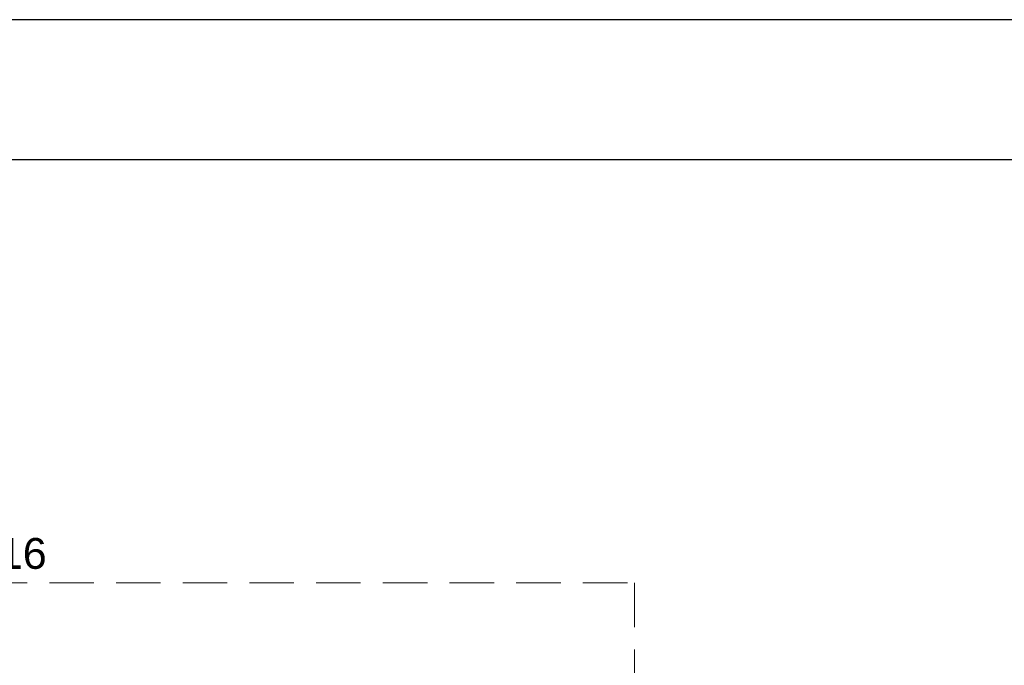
# Model space of a CAD drawing. Header units: millimetres. Extents: x 321 to 585, y -277 to 9.
# Tile 591 of 656: x 360.86 to 367.89, y -93.46 to -88.85. Entities that reach past the tile are written whole.
import ezdxf

# ---------------------------------------------------------------- set-up
doc = ezdxf.new("R2010")
doc.units = ezdxf.units.MM
doc.header["$MEASUREMENT"] = 0
doc.linetypes.add('HIDDEN2', pattern=[0.47625, 0.3175, -0.15875])
doc.linetypes.add('NULL', pattern=[0])
doc.layers.add('DI-Detalhes', color=5, linetype='HIDDEN2', lineweight=9)
doc.layers.add('Textos', color=7, linetype='Continuous', lineweight=9)
doc.layers.add('SEDUC_MARF', color=1, linetype='Continuous')
doc.layers.add('SEDUC_MARGG', color=7, linetype='Continuous')
doc.styles.add('Arial', font='arial.ttf')

msp = doc.modelspace()

# ---------------------------------------------------------------- linework, layer by layer
at = {"layer": 'DI-Detalhes'}
msp.add_lwpolyline([(356.3075, -92.8709), (365.2476, -92.8709), (365.2476, -101.7871), (356.3075, -101.7871), (356.3075, -92.8709)], dxfattribs=at)
at = {"layer": 'SEDUC_MARF', "color": 7}
msp.add_lwpolyline([(441.2913, -88.8544), (322.3913, -88.8544), (322.3913, -172.9544), (441.2913, -172.9544)], close=True, dxfattribs=at)
at = {"layer": 'SEDUC_MARGG'}
msp.add_lwpolyline([(324.8913, -171.9544), (440.2913, -171.9544), (440.2913, -89.8544), (324.8913, -89.8544), (324.8913, -171.9544)], dxfattribs=at)

# ---------------------------------------------------------------- texts
at = {"layer": 'Textos', "linetype": 'NULL', "insert": (360.7775, -92.7752), "char_height": 0.22, "width": 1.093628, "attachment_point": 8, "line_spacing_factor": 0.6, "style": 'Arial'}
msp.add_mtext('S16', dxfattribs=at)

doc.saveas('drawing.dxf')
